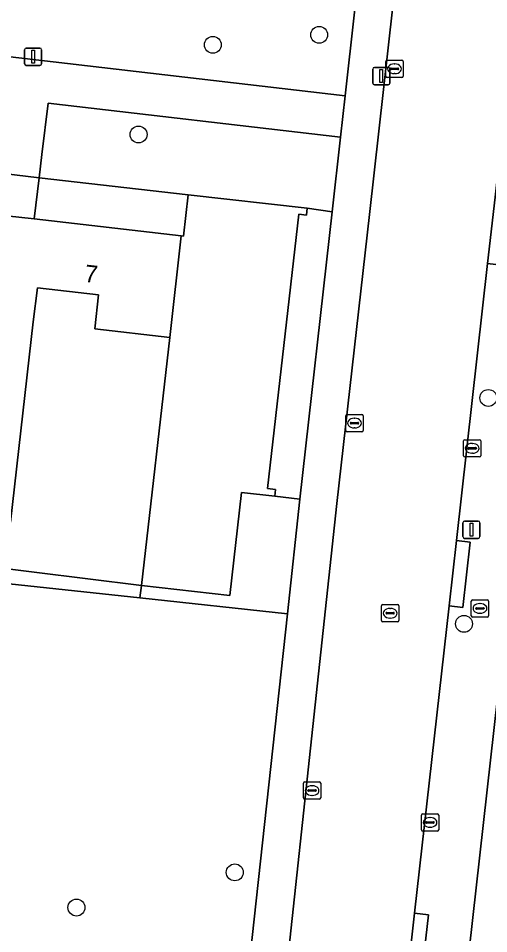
# Model space of a CAD drawing. Extents: x 162184 to 163154, y 385507 to 386516.
# Drawn here: x 162292.8 to 162320, y 385954.9 to 386007.9 of the extents above; entities that cross this region are included whole.
import ezdxf

# ---------------------------------------------------------------- set-up
doc = ezdxf.new("R2010")
doc.units = 0
for name, color, linetype in [('IMGEO_Boom', 7, 'Continuous'), ('IMGEO_Brandkraan', 7, 'Continuous'), ('IMGEO_Erf', 7, 'Continuous'), ('IMGEO_Groenvoorziening', 7, 'Continuous'), ('IMGEO_Kolk', 7, 'Continuous'), ('IMGEO_Lichtmast', 7, 'Continuous'), ('IMGEO_Pand', 7, 'Continuous'), ('IMGEO_Pand_nummerreeks', 7, 'Continuous'), ('IMGEO_Rijbaan_lokaal_open', 7, 'Continuous'), ('IMGEO_Rioolput', 7, 'Continuous'), ('IMGEO_Voetpad_open', 7, 'Continuous')]:
    doc.layers.add(name, color=color, linetype=linetype)

msp = doc.modelspace()

# ---------------------------------------------------------------- linework, layer by layer
at = {"layer": 'IMGEO_Boom'}
for centre in [(162310.172, 386006.934), (162304.015, 386006.353), (162299.721, 386001.164), (162319.959, 385985.92), (162318.551, 385972.847), (162305.286, 385958.468), (162296.124, 385956.429)]:
    msp.add_circle(centre, 0.489, dxfattribs=at)
at = {"layer": 'IMGEO_Brandkraan'}
for p, q in [((162318.974, 385973.316), (162318.974, 385974.168)), ((162319.049, 385974.242), (162319.901, 385974.242)), ((162319.276, 385973.785), (162319.674, 385973.785)), ((162319.462, 385974.022), (162319.487, 385974.022)), ((162319.975, 385974.168), (162319.975, 385973.316)), ((162319.901, 385973.242), (162319.049, 385973.242)), ((162319.233, 385973.736), (162319.233, 385973.748)), ((162319.671, 385973.699), (162319.273, 385973.699)), ((162319.485, 385973.462), (162319.46, 385973.462)), ((162319.717, 385973.748), (162319.717, 385973.736))]:
    msp.add_line(p, q, dxfattribs=at)
for points in [[(162318.974, 385973.316), (162318.974, 385974.168)], [(162319.049, 385974.242), (162319.901, 385974.242)], [(162319.975, 385974.168), (162319.975, 385973.316)], [(162319.901, 385973.242), (162319.049, 385973.242)]]:
    msp.add_lwpolyline(points, dxfattribs=at)
for centre, radius, start, end in [((162319.051, 385974.166), 0.0765, 91.552, 178.448), ((162319.051, 385974.166), 0.0765, 91.552, 178.448), ((162319.273, 385973.745), 0.0403, 85.8775, 175.7526), ((162319.678, 385973.747), 0.0386, 1.7309, 96.639), ((162319.899, 385974.166), 0.0765, 1.552, 88.448), ((162319.899, 385974.166), 0.0765, 1.552, 88.448), ((162319.051, 385973.318), 0.0765, 181.552, 268.448), ((162319.051, 385973.318), 0.0765, 181.552, 268.448), ((162319.27, 385973.735), 0.0366, 178.938, 274.7102), ((162319.674, 385973.742), 0.043, 264.8664, 352.4533), ((162319.899, 385973.318), 0.0765, 271.552, 358.448), ((162319.899, 385973.318), 0.0765, 271.552, 358.448)]:
    msp.add_arc(centre, radius, start, end, dxfattribs=at)
for centre, major_axis, ratio, start_param, end_param in [((162319.461, 385973.742), (-0.387, 0.002), 0.722429, 4.712389, 7.853982), ((162319.486, 385973.742), (-0.39, 0.002), 0.717154, 1.570796, 4.712389)]:
    msp.add_ellipse(centre, major_axis=major_axis, ratio=ratio, start_param=start_param, end_param=end_param, dxfattribs=at)
at = {"layer": 'IMGEO_Erf'}
msp.add_lwpolyline([(162328.975, 386043.984), (162324.028, 386000), (162313.036, 385902.247)], dxfattribs=at)
for points in [[(162293.965, 385998.665), (162293.676, 385996.279), (162302.194, 385995.307), (162302.325, 385995.292), (162302.597, 385997.679)], [(162287.447, 385976.602), (162299.886, 385975.071), (162301.528, 385989.428), (162297.183, 385989.924), (162297.406, 385991.882), (162293.879, 385992.284), (162293.63, 385990.329), (162292.306, 385978.734), (162285.367, 385979.526), (162286.03, 385985.339), (162281.773, 385985.825), (162282.003, 385987.842), (162278.382, 385988.255), (162278.152, 385986.238), (162276.485, 385971.632), (162286.919, 385970.497)]]:
    msp.add_lwpolyline(points, close=True, dxfattribs=at)
at = {"layer": 'IMGEO_Groenvoorziening'}
for points in [[(162252.58, 385990.983), (162256.046, 385990.75), (162261.039, 385990.225), (162261.804, 385996.819), (162261.816, 385996.943), (162261.848, 385997.133), (162261.897, 385997.32), (162261.962, 385997.501), (162262.044, 385997.676), (162262.14, 385997.843), (162262.252, 385998.001), (162262.377, 385998.148), (162262.514, 385998.283), (162262.663, 385998.406), (162262.823, 385998.515), (162262.991, 385998.609), (162263.167, 385998.687), (162263.35, 385998.75), (162267.773, 386000), (162289.13, 386006.035), (162311.682, 386003.405), (162315.39, 386036.8)], [(162305.445, 385946.92), (162308.336, 385973.43), (162299.803, 385974.348), (162288.426, 385975.573), (162287.474, 385969.793), (162283.808, 385970.078), (162280.02, 385970.373), (162271.463, 385965.351), (162260.441, 385966.418), (162260.526, 385966.955), (162254.265, 385967.669), (162250.317, 385968.131)]]:
    msp.add_lwpolyline(points, dxfattribs=at)
for points in [[(162311.414, 386001.018), (162294.487, 386002.984), (162294.126, 386000), (162293.965, 385998.665), (162302.597, 385997.679), (162309.472, 385996.895), (162310.927, 385996.685)], [(162309.058, 385980.055), (162307.601, 385980.238), (162305.684, 385980.457), (162305.002, 385974.486), (162299.886, 385975.071), (162299.803, 385974.348), (162308.336, 385973.43)], [(162280.02, 385970.373), (162283.808, 385970.078), (162287.474, 385969.793), (162288.426, 385975.573), (162299.803, 385974.348), (162299.886, 385975.071), (162287.447, 385976.602), (162286.919, 385970.497), (162276.485, 385971.632), (162271.926, 385972.152), (162271.323, 385966.057), (162261.262, 385966.871), (162260.526, 385966.955), (162260.441, 385966.418), (162271.463, 385965.351)]]:
    msp.add_lwpolyline(points, close=True, dxfattribs=at)
at = {"layer": 'IMGEO_Kolk'}
for p, q in [((162314.029, 386004.541), (162314.029, 386005.393)), ((162314.104, 386005.467), (162314.956, 386005.467)), ((162314.517, 386005.247), (162314.542, 386005.247)), ((162315.03, 386005.393), (162315.03, 386004.541)), ((162314.288, 386004.961), (162314.288, 386004.973)), ((162314.726, 386004.924), (162314.328, 386004.924)), ((162314.331, 386005.01), (162314.729, 386005.01)), ((162314.54, 386004.687), (162314.515, 386004.687)), ((162314.772, 386004.973), (162314.772, 386004.961)), ((162314.956, 386004.467), (162314.104, 386004.467)), ((162311.714, 385984.039), (162311.714, 385984.891)), ((162311.789, 385984.965), (162312.641, 385984.965)), ((162312.715, 385984.891), (162312.715, 385984.039)), ((162311.973, 385984.459), (162311.973, 385984.471)), ((162312.411, 385984.422), (162312.013, 385984.422)), ((162312.016, 385984.508), (162312.414, 385984.508)), ((162312.202, 385984.745), (162312.227, 385984.745)), ((162312.457, 385984.471), (162312.457, 385984.459)), ((162312.641, 385983.965), (162311.789, 385983.965)), ((162312.225, 385984.185), (162312.2, 385984.185)), ((162318.526, 385982.58), (162318.526, 385983.432)), ((162318.601, 385983.506), (162319.453, 385983.506)), ((162319.527, 385983.432), (162319.527, 385982.58)), ((162318.785, 385983), (162318.785, 385983.012)), ((162319.223, 385982.963), (162318.825, 385982.963)), ((162318.828, 385983.049), (162319.226, 385983.049)), ((162319.014, 385983.286), (162319.039, 385983.286)), ((162319.269, 385983.012), (162319.269, 385983)), ((162319.453, 385982.506), (162318.601, 385982.506)), ((162319.037, 385982.726), (162319.012, 385982.726)), ((162309.333, 385963.701), (162310.185, 385963.701)), ((162309.258, 385962.775), (162309.258, 385963.627)), ((162309.517, 385963.195), (162309.517, 385963.207)), ((162309.56, 385963.244), (162309.958, 385963.244)), ((162309.746, 385963.481), (162309.771, 385963.481)), ((162310.001, 385963.207), (162310.001, 385963.195)), ((162310.259, 385963.627), (162310.259, 385962.775)), ((162310.185, 385962.701), (162309.333, 385962.701)), ((162309.955, 385963.158), (162309.557, 385963.158)), ((162309.769, 385962.921), (162309.744, 385962.921)), ((162316.086, 385960.93), (162316.086, 385961.782)), ((162316.161, 385961.856), (162317.013, 385961.856)), ((162316.574, 385961.636), (162316.599, 385961.636)), ((162317.087, 385961.782), (162317.087, 385960.93)), ((162316.345, 385961.35), (162316.345, 385961.362)), ((162316.783, 385961.313), (162316.385, 385961.313)), ((162316.388, 385961.399), (162316.786, 385961.399)), ((162316.597, 385961.076), (162316.572, 385961.076)), ((162316.829, 385961.362), (162316.829, 385961.35)), ((162317.013, 385960.856), (162316.161, 385960.856))]:
    msp.add_line(p, q, dxfattribs=at)
for points in [[(162314.029, 386004.541), (162314.029, 386005.393)], [(162314.104, 386005.467), (162314.956, 386005.467)], [(162315.03, 386005.393), (162315.03, 386004.541)], [(162314.956, 386004.467), (162314.104, 386004.467)], [(162311.714, 385984.039), (162311.714, 385984.891)], [(162311.789, 385984.965), (162312.641, 385984.965)], [(162312.715, 385984.891), (162312.715, 385984.039)], [(162312.641, 385983.965), (162311.789, 385983.965)], [(162318.526, 385982.58), (162318.526, 385983.432)], [(162318.601, 385983.506), (162319.453, 385983.506)], [(162319.527, 385983.432), (162319.527, 385982.58)], [(162319.453, 385982.506), (162318.601, 385982.506)], [(162309.333, 385963.701), (162310.185, 385963.701)], [(162309.258, 385962.775), (162309.258, 385963.627)], [(162310.259, 385963.627), (162310.259, 385962.775)], [(162310.185, 385962.701), (162309.333, 385962.701)], [(162316.086, 385960.93), (162316.086, 385961.782)], [(162316.161, 385961.856), (162317.013, 385961.856)], [(162317.087, 385961.782), (162317.087, 385960.93)], [(162317.013, 385960.856), (162316.161, 385960.856)]]:
    msp.add_lwpolyline(points, dxfattribs=at)
for centre, radius, start, end in [((162314.106, 386005.391), 0.0765, 91.552, 178.448), ((162314.106, 386005.391), 0.0765, 91.552, 178.448), ((162314.954, 386005.391), 0.0765, 1.552, 88.448), ((162314.954, 386005.391), 0.0765, 1.552, 88.448), ((162314.106, 386004.543), 0.0765, 181.552, 268.448), ((162314.106, 386004.543), 0.0765, 181.552, 268.448), ((162314.328, 386004.97), 0.0403, 85.8775, 175.7526), ((162314.325, 386004.96), 0.0366, 178.938, 274.7102), ((162314.729, 386004.967), 0.043, 264.8664, 352.4533), ((162314.733, 386004.972), 0.0386, 1.7309, 96.639), ((162314.954, 386004.543), 0.0765, 271.552, 358.448), ((162314.954, 386004.543), 0.0765, 271.552, 358.448), ((162311.791, 385984.889), 0.0765, 91.552, 178.448), ((162311.791, 385984.889), 0.0765, 91.552, 178.448), ((162312.639, 385984.889), 0.0765, 1.552, 88.448), ((162312.639, 385984.889), 0.0765, 1.552, 88.448), ((162312.013, 385984.468), 0.0403, 85.8775, 175.7526), ((162312.01, 385984.458), 0.0366, 178.938, 274.7102), ((162312.414, 385984.465), 0.043, 264.8664, 352.4533), ((162312.418, 385984.47), 0.0386, 1.7309, 96.639), ((162311.791, 385984.041), 0.0765, 181.552, 268.448), ((162311.791, 385984.041), 0.0765, 181.552, 268.448), ((162312.639, 385984.041), 0.0765, 271.552, 358.448), ((162312.639, 385984.041), 0.0765, 271.552, 358.448), ((162318.603, 385983.43), 0.0765, 91.552, 178.448), ((162318.603, 385983.43), 0.0765, 91.552, 178.448), ((162319.451, 385983.43), 0.0765, 1.552, 88.448), ((162319.451, 385983.43), 0.0765, 1.552, 88.448), ((162318.825, 385983.009), 0.0403, 85.8775, 175.7526), ((162318.822, 385982.999), 0.0366, 178.938, 274.7102), ((162319.226, 385983.006), 0.043, 264.8664, 352.4533), ((162319.23, 385983.011), 0.0386, 1.7309, 96.639), ((162318.603, 385982.582), 0.0765, 181.552, 268.448), ((162318.603, 385982.582), 0.0765, 181.552, 268.448), ((162319.451, 385982.582), 0.0765, 271.552, 358.448), ((162319.451, 385982.582), 0.0765, 271.552, 358.448), ((162309.335, 385963.625), 0.0765, 91.552, 178.448), ((162309.335, 385963.625), 0.0765, 91.552, 178.448), ((162310.183, 385963.625), 0.0765, 1.552, 88.448), ((162310.183, 385963.625), 0.0765, 1.552, 88.448), ((162309.557, 385963.204), 0.0403, 85.8775, 175.7526), ((162309.554, 385963.194), 0.0366, 178.938, 274.7102), ((162309.958, 385963.201), 0.043, 264.8664, 352.4533), ((162309.962, 385963.206), 0.0386, 1.7309, 96.639), ((162309.335, 385962.777), 0.0765, 181.552, 268.448), ((162309.335, 385962.777), 0.0765, 181.552, 268.448), ((162310.183, 385962.777), 0.0765, 271.552, 358.448), ((162310.183, 385962.777), 0.0765, 271.552, 358.448), ((162316.163, 385961.78), 0.0765, 91.552, 178.448), ((162316.163, 385961.78), 0.0765, 91.552, 178.448), ((162317.011, 385961.78), 0.0765, 1.552, 88.448), ((162317.011, 385961.78), 0.0765, 1.552, 88.448), ((162316.385, 385961.359), 0.0403, 85.8775, 175.7526), ((162316.382, 385961.349), 0.0366, 178.938, 274.7102), ((162316.786, 385961.356), 0.043, 264.8664, 352.4533), ((162316.79, 385961.361), 0.0386, 1.7309, 96.639), ((162316.163, 385960.932), 0.0765, 181.552, 268.448), ((162316.163, 385960.932), 0.0765, 181.552, 268.448), ((162317.011, 385960.932), 0.0765, 271.552, 358.448), ((162317.011, 385960.932), 0.0765, 271.552, 358.448)]:
    msp.add_arc(centre, radius, start, end, dxfattribs=at)
for centre, major_axis, ratio, start_param, end_param in [((162314.516, 386004.967), (-0.387, 0.002), 0.722429, 4.712389, 7.853982), ((162314.541, 386004.967), (-0.39, 0.002), 0.717154, 1.570796, 4.712389), ((162312.201, 385984.465), (-0.387, 0.002), 0.722429, 4.712389, 7.853982), ((162312.226, 385984.465), (-0.39, 0.002), 0.717154, 1.570796, 4.712389), ((162319.013, 385983.006), (-0.387, 0.002), 0.722429, 4.712389, 7.853982), ((162319.038, 385983.006), (-0.39, 0.002), 0.717154, 1.570796, 4.712389), ((162309.745, 385963.201), (-0.387, 0.002), 0.722429, 4.712389, 7.853982), ((162309.77, 385963.201), (-0.39, 0.002), 0.717154, 1.570796, 4.712389), ((162316.573, 385961.356), (-0.387, 0.002), 0.722429, 4.712389, 7.853982), ((162316.598, 385961.356), (-0.39, 0.002), 0.717154, 1.570796, 4.712389)]:
    msp.add_ellipse(centre, major_axis=major_axis, ratio=ratio, start_param=start_param, end_param=end_param, dxfattribs=at)
at = {"layer": 'IMGEO_Lichtmast'}
for p, q in [((162293.222, 386006.163), (162294.012, 386006.163)), ((162294.012, 386006.163), (162293.222, 386006.163)), ((162293.122, 386005.263), (162293.122, 386006.063)), ((162293.122, 386006.063), (162293.122, 386005.263)), ((162294.112, 386006.063), (162294.112, 386005.263)), ((162294.112, 386005.263), (162294.112, 386006.063)), ((162294.012, 386005.163), (162293.222, 386005.163)), ((162293.222, 386005.163), (162294.012, 386005.163)), ((162313.37, 386005.045), (162314.16, 386005.045)), ((162314.16, 386005.045), (162313.37, 386005.045)), ((162313.27, 386004.145), (162313.27, 386004.945)), ((162313.27, 386004.945), (162313.27, 386004.145)), ((162314.26, 386004.945), (162314.26, 386004.145)), ((162314.26, 386004.145), (162314.26, 386004.945)), ((162314.16, 386004.045), (162313.37, 386004.045)), ((162313.37, 386004.045), (162314.16, 386004.045)), ((162318.485, 385977.896), (162318.485, 385978.696)), ((162318.485, 385978.696), (162318.485, 385977.896)), ((162318.585, 385978.796), (162319.375, 385978.796)), ((162319.375, 385978.796), (162318.585, 385978.796)), ((162319.475, 385978.696), (162319.475, 385977.896)), ((162319.475, 385977.896), (162319.475, 385978.696)), ((162319.375, 385977.796), (162318.585, 385977.796)), ((162318.585, 385977.796), (162319.375, 385977.796))]:
    msp.add_line(p, q, dxfattribs=at)
for points in [[(162293.542, 386006.038), (162293.692, 386006.038), (162293.692, 386005.288), (162293.542, 386005.288), (162293.542, 386006.038)], [(162313.69, 386004.92), (162313.84, 386004.92), (162313.84, 386004.17), (162313.69, 386004.17), (162313.69, 386004.92)], [(162318.905, 385978.671), (162319.055, 385978.671), (162319.055, 385977.921), (162318.905, 385977.921), (162318.905, 385978.671)]]:
    msp.add_lwpolyline(points, dxfattribs=at)
for centre, start, end in [((162293.222, 386006.063), 90, 180), ((162293.222, 386006.063), 90, 180), ((162294.012, 386006.063), 0, 90), ((162294.012, 386006.063), 360, 90), ((162293.222, 386005.263), 180, 270), ((162293.222, 386005.263), 180, 270), ((162294.012, 386005.263), 270, 0), ((162294.012, 386005.263), 270, 0), ((162313.37, 386004.945), 90, 180), ((162313.37, 386004.945), 90, 180), ((162314.16, 386004.945), 0, 90), ((162314.16, 386004.945), 360, 90), ((162313.37, 386004.145), 180, 270), ((162313.37, 386004.145), 180, 270), ((162314.16, 386004.145), 270, 0), ((162314.16, 386004.145), 270, 0), ((162318.585, 385978.696), 90, 180), ((162318.585, 385978.696), 90, 180), ((162319.375, 385978.696), 0, 90), ((162319.375, 385978.696), 360, 90), ((162318.585, 385977.896), 180, 270), ((162318.585, 385977.896), 180, 270), ((162319.375, 385977.896), 270, 0), ((162319.375, 385977.896), 270, 0)]:
    msp.add_arc(centre, 0.1, start, end, dxfattribs=at)
at = {"layer": 'IMGEO_Pand'}
for points in [[(162305.002, 385974.486), (162305.684, 385980.457), (162307.601, 385980.238), (162307.645, 385980.622), (162307.186, 385980.674), (162308.998, 385996.555), (162309.428, 385996.506), (162309.472, 385996.895), (162302.597, 385997.679), (162302.325, 385995.292), (162302.194, 385995.307), (162301.528, 385989.428), (162299.886, 385975.071)], [(162301.528, 385989.428), (162302.194, 385995.307), (162293.676, 385996.279), (162292.077, 385996.461), (162292.129, 385996.913), (162291.682, 385996.964), (162286.674, 385997.536), (162286.314, 385994.382), (162287.294, 385994.27), (162286.945, 385991.211), (162286.705, 385991.238), (162286.03, 385985.339), (162285.367, 385979.526), (162292.306, 385978.734), (162293.63, 385990.329), (162293.879, 385992.284), (162297.406, 385991.882), (162297.183, 385989.924)]]:
    msp.add_lwpolyline(points, close=True, dxfattribs=at)
at = {"layer": 'IMGEO_Rijbaan_lokaal_open'}
for points in [[(162321.093, 386052.906), (162320.47, 386051.961), (162319.933, 386050.963), (162319.488, 386049.922), (162319.138, 386048.845), (162318.885, 386047.742), (162318.762, 386046.916), (162317.601, 386036.567), (162314.97, 386013.433), (162313.075, 385996.531), (162311.186, 385979.821), (162306.893, 385939.847)], [(162314.938, 385949.347), (162315.696, 385956.099), (162317.692, 385973.893), (162318.116, 385977.668), (162319.915, 385993.698), (162320.347, 385997.546), (162322.098, 386013.153), (162322.638, 386017.967), (162325.667, 386043.936)]]:
    msp.add_lwpolyline(points, dxfattribs=at)
at = {"layer": 'IMGEO_Rioolput'}
for p, q in [((162313.776, 385973.038), (162313.776, 385973.89)), ((162313.851, 385973.964), (162314.703, 385973.964)), ((162314.777, 385973.89), (162314.777, 385973.038)), ((162314.035, 385973.458), (162314.035, 385973.47)), ((162314.473, 385973.421), (162314.075, 385973.421)), ((162314.078, 385973.507), (162314.476, 385973.507)), ((162314.264, 385973.744), (162314.289, 385973.744)), ((162314.519, 385973.47), (162314.519, 385973.458)), ((162314.703, 385972.964), (162313.851, 385972.964)), ((162314.287, 385973.184), (162314.262, 385973.184))]:
    msp.add_line(p, q, dxfattribs=at)
for points in [[(162313.776, 385973.038), (162313.776, 385973.89)], [(162313.851, 385973.964), (162314.703, 385973.964)], [(162314.777, 385973.89), (162314.777, 385973.038)], [(162314.703, 385972.964), (162313.851, 385972.964)]]:
    msp.add_lwpolyline(points, dxfattribs=at)
for centre, radius, start, end in [((162313.853, 385973.888), 0.0765, 91.552, 178.448), ((162313.853, 385973.888), 0.0765, 91.552, 178.448), ((162314.701, 385973.888), 0.0765, 1.552, 88.448), ((162314.701, 385973.888), 0.0765, 1.552, 88.448), ((162314.075, 385973.467), 0.0403, 85.8775, 175.7526), ((162314.072, 385973.457), 0.0366, 178.938, 274.7102), ((162314.476, 385973.464), 0.043, 264.8664, 352.4533), ((162314.48, 385973.469), 0.0386, 1.7309, 96.639), ((162313.853, 385973.04), 0.0765, 181.552, 268.448), ((162313.853, 385973.04), 0.0765, 181.552, 268.448), ((162314.701, 385973.04), 0.0765, 271.552, 358.448), ((162314.701, 385973.04), 0.0765, 271.552, 358.448)]:
    msp.add_arc(centre, radius, start, end, dxfattribs=at)
for centre, major_axis, ratio, start_param, end_param in [((162314.263, 385973.464), (-0.387, 0.002), 0.722429, 4.712389, 7.853982), ((162314.288, 385973.464), (-0.39, 0.002), 0.717154, 1.570796, 4.712389)]:
    msp.add_ellipse(centre, major_axis=major_axis, ratio=ratio, start_param=start_param, end_param=end_param, dxfattribs=at)
at = {"layer": 'IMGEO_Voetpad_open'}
for points in [[(162318.462, 386062.68), (162318.149, 386059.921), (162317.829, 386057.487), (162317.366, 386053.298), (162315.39, 386036.8), (162311.682, 386003.405), (162311.414, 386001.018), (162310.927, 385996.685), (162309.058, 385980.055), (162308.336, 385973.43), (162305.445, 385946.92)], [(162302.442, 385898.8), (162302.645, 385900.63), (162303.749, 385910.566), (162305.116, 385923.293), (162304.706, 385923.345), (162306.596, 385939.881), (162306.893, 385939.847), (162311.186, 385979.821), (162313.075, 385996.531), (162314.97, 386013.433), (162317.601, 386036.567), (162318.762, 386046.916), (162318.885, 386047.742), (162319.138, 386048.845), (162319.488, 386049.922), (162319.933, 386050.963), (162320.47, 386051.961), (162321.093, 386052.906)], [(162325.667, 386043.936), (162322.638, 386017.967), (162323.428, 386017.878), (162322.889, 386013.064), (162322.098, 386013.153), (162320.347, 385997.546), (162321.149, 385997.456), (162320.72, 385993.607), (162319.915, 385993.698), (162318.116, 385977.668), (162318.915, 385977.577), (162318.488, 385973.802), (162317.692, 385973.893), (162315.696, 385956.099), (162316.488, 385956.004), (162315.731, 385949.252), (162314.938, 385949.347), (162313.306, 385934.616), (162314.069, 385934.525), (162313.303, 385927.738), (162312.557, 385927.828), (162309.432, 385898.029), (162315.549, 385899.101)], [(162291.903, 385998.9), (162293.965, 385998.665), (162294.126, 386000), (162294.487, 386002.984), (162311.414, 386001.018), (162311.682, 386003.405), (162289.13, 386006.035)], [(162313.036, 385902.247), (162324.028, 386000)]]:
    msp.add_lwpolyline(points, dxfattribs=at)
for points in [[(162291.903, 385998.9), (162291.682, 385996.964), (162292.129, 385996.913), (162292.077, 385996.461), (162293.676, 385996.279), (162293.965, 385998.665)], [(162321.149, 385997.456), (162320.347, 385997.546), (162319.915, 385993.698), (162320.72, 385993.607)], [(162310.927, 385996.685), (162309.472, 385996.895), (162309.428, 385996.506), (162308.998, 385996.555), (162307.186, 385980.674), (162307.645, 385980.622), (162307.601, 385980.238), (162309.058, 385980.055)], [(162318.915, 385977.577), (162318.116, 385977.668), (162317.692, 385973.893), (162318.488, 385973.802)], [(162316.488, 385956.004), (162315.696, 385956.099), (162314.938, 385949.347), (162315.731, 385949.252)]]:
    msp.add_lwpolyline(points, close=True, dxfattribs=at)

# ---------------------------------------------------------------- texts
at = {"layer": 'IMGEO_Pand_nummerreeks'}
msp.add_text('7', height=1, rotation=353.4912, dxfattribs=at).set_placement((162296.555, 385992.648))

doc.saveas('drawing.dxf')
